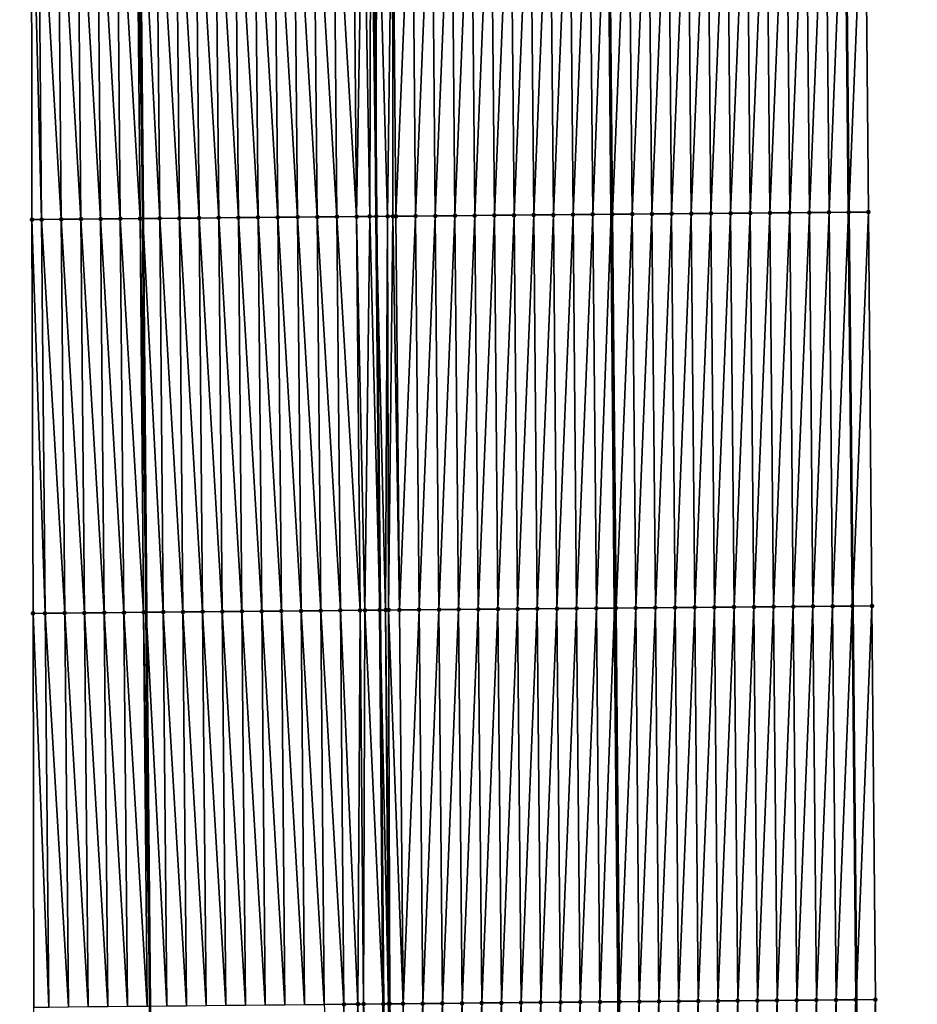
# Model space of a CAD drawing. Header units: feet. Extents: x 2010743 to 2022806, y 818705 to 837694.
# Tile 400 of 531: x 2011436 to 2011482, y 832473 to 832523. Entities that reach past the tile are written whole.
import ezdxf

# ---------------------------------------------------------------- set-up
doc = ezdxf.new("R2010")
doc.units = ezdxf.units.FT
doc.header["$MEASUREMENT"] = 0
for name, color, linetype, lineweight in [('EP_Travel Lane', 172, 'Continuous', 53), ('Road Shots', 141, 'Continuous', 100), ('STRIPING', 60, 'Continuous', 53)]:
    doc.layers.add(name, color=color, linetype=linetype, lineweight=lineweight)
doc.layers.add('I-77-MM17-21_NB-Surface-Border', color=7, linetype='Continuous')
doc.layers.add('I-77-MM17-21_NB-Surface-TIN', color=7, linetype='Continuous')

msp = doc.modelspace()

# ---------------------------------------------------------------- linework, layer by layer
at = {"layer": 'EP_Travel Lane'}
for points in [[(2011441.633, 832593.102, 306.405), (2011441.879, 832573.11, 306.894), (2011442.098, 832553.163, 307.397), (2011442.281, 832533.17, 307.881), (2011442.464, 832513.176, 308.348), (2011442.647, 832493.183, 308.815), (2011442.83, 832473.19, 309.324), (2011443.013, 832453.197, 309.825), (2011443.196, 832433.204, 310.299), (2011443.379, 832413.21, 310.776), (2011443.562, 832393.216, 311.244), (2011443.744, 832373.223, 311.733), (2011443.929, 832353.232, 312.237), (2011444.118, 832333.239, 312.7), (2011444.306, 832313.245, 313.17), (2011444.494, 832293.251, 313.631), (2011444.683, 832273.258, 314.1)], [(2011477.726, 832573.545, 306.622), (2011477.937, 832553.479, 307.106), (2011478.129, 832533.486, 307.615), (2011478.321, 832513.493, 308.119), (2011478.513, 832493.5, 308.595), (2011478.704, 832473.507, 309.093), (2011478.896, 832453.515, 309.616), (2011479.088, 832433.522, 310.11), (2011479.279, 832413.529, 310.597), (2011479.471, 832393.534, 311.048), (2011479.663, 832373.541, 311.537), (2011479.86, 832353.547, 312.068), (2011480.068, 832333.553, 312.499), (2011480.276, 832313.559, 312.944), (2011480.484, 832293.566, 313.456), (2011480.691, 832273.573, 313.939)]]:
    msp.add_polyline3d(points, dxfattribs=at)
at = {"layer": 'I-77-MM17-21_NB-Surface-Border', "color": 3, "linetype": 'Continuous', "lineweight": -3}
for points in [[(2011439.288, 832293.202, 313.486), (2011439.901, 832313.203, 313.053), (2011438.981, 832333.19, 312.561), (2011438.464, 832353.18, 312.078), (2011438.134, 832373.169, 311.58), (2011437.79, 832393.161, 311.089), (2011437.483, 832413.153, 310.61), (2011437.387, 832433.147, 310.14), (2011437.094, 832453.14, 309.656), (2011436.928, 832473.133, 309.159), (2011436.892, 832493.127, 308.664), (2011436.839, 832513.122, 308.191), (2011436.818, 832533.117, 307.729), (2011436.78, 832553.112, 307.25), (2011436.702, 832573.043, 306.774), (2011436.215, 832593.033, 306.291)], [(2011478.747, 832573.557, 306.586), (2011479.966, 832553.495, 307.027), (2011479.146, 832533.494, 307.577), (2011479.326, 832513.501, 308.084), (2011479.505, 832493.508, 308.561), (2011479.685, 832473.515, 309.061), (2011479.865, 832453.523, 309.583), (2011480.045, 832433.53, 310.079), (2011480.225, 832413.536, 310.568), (2011480.126, 832393.54, 311.025), (2011480.782, 832373.551, 311.516), (2011480.681, 832353.553, 312.023), (2011480.73, 832333.558, 312.487), (2011481.809, 832313.571, 312.895), (2011481.165, 832293.572, 313.433), (2011481.52, 832273.58, 313.913)]]:
    msp.add_polyline3d(points, dxfattribs=at)
at = {"layer": 'I-77-MM17-21_NB-Surface-TIN', "color": 128, "linetype": 'Continuous', "lineweight": -3}
for points in [[(2011448.327, 832513.231, 308.425), (2011448.147, 832533.225, 307.949), (2011447.147, 832533.215, 307.941)], [(2011449.327, 832513.24, 308.435), (2011449.147, 832533.234, 307.957), (2011448.147, 832533.225, 307.949)], [(2011448.327, 832513.231, 308.425), (2011449.327, 832513.24, 308.435), (2011448.147, 832533.225, 307.949)], [(2011450.327, 832513.25, 308.448), (2011450.147, 832533.243, 307.968), (2011449.147, 832533.234, 307.957)], [(2011449.327, 832513.24, 308.435), (2011450.327, 832513.25, 308.448), (2011449.147, 832533.234, 307.957)], [(2011451.327, 832513.259, 308.461), (2011451.147, 832533.252, 307.983), (2011450.147, 832533.243, 307.968)], [(2011450.327, 832513.25, 308.448), (2011451.327, 832513.259, 308.461), (2011450.147, 832533.243, 307.968)], [(2011452.327, 832513.268, 308.475), (2011452.147, 832533.262, 307.999), (2011451.147, 832533.252, 307.983)], [(2011451.327, 832513.259, 308.461), (2011452.327, 832513.268, 308.475), (2011451.147, 832533.252, 307.983)], [(2011453.327, 832513.278, 308.49), (2011453.147, 832533.271, 308.016), (2011452.147, 832533.262, 307.999)], [(2011452.327, 832513.268, 308.475), (2011453.327, 832513.278, 308.49), (2011452.147, 832533.262, 307.999)], [(2011453.327, 832513.278, 308.49), (2011453.661, 832533.276, 308.022), (2011453.147, 832533.271, 308.016)], [(2011453.327, 832513.278, 308.49), (2011453.994, 832513.284, 308.499), (2011453.661, 832533.276, 308.022)], [(2011453.994, 832513.284, 308.499), (2011454.044, 832533.279, 308.024), (2011453.661, 832533.276, 308.022)], [(2011453.994, 832513.284, 308.499), (2011454.327, 832513.287, 308.502), (2011454.044, 832533.279, 308.024)], [(2011454.044, 832533.279, 308.024), (2011454.327, 832513.287, 308.502), (2011454.147, 832533.28, 308.024)], [(2011454.34, 832533.282, 308.023), (2011454.147, 832533.28, 308.024), (2011454.327, 832513.287, 308.502)], [(2011454.902, 832513.292, 308.503), (2011454.34, 832533.282, 308.023), (2011454.327, 832513.287, 308.502)], [(2011454.902, 832513.292, 308.503), (2011455.147, 832533.289, 308.017), (2011454.34, 832533.282, 308.023)], [(2011454.902, 832513.292, 308.503), (2011455.17, 832513.295, 308.503), (2011455.147, 832533.289, 308.017)], [(2011455.326, 832513.296, 308.502), (2011456.147, 832533.298, 307.999), (2011455.147, 832533.289, 308.017)], [(2011455.17, 832513.295, 308.503), (2011455.326, 832513.296, 308.502), (2011455.147, 832533.289, 308.017)], [(2011455.326, 832513.296, 308.502), (2011456.326, 832513.304, 308.484), (2011456.147, 832533.298, 307.999)], [(2011456.326, 832513.304, 308.484), (2011457.147, 832533.306, 307.977), (2011456.147, 832533.298, 307.999)], [(2011456.326, 832513.304, 308.484), (2011457.326, 832513.313, 308.463), (2011457.147, 832533.306, 307.977)], [(2011457.326, 832513.313, 308.463), (2011458.147, 832533.315, 307.96), (2011457.147, 832533.306, 307.977)], [(2011457.326, 832513.313, 308.463), (2011458.326, 832513.322, 308.445), (2011458.147, 832533.315, 307.96)], [(2011458.326, 832513.322, 308.445), (2011459.147, 832533.323, 307.942), (2011458.147, 832533.315, 307.96)], [(2011458.326, 832513.322, 308.445), (2011459.326, 832513.33, 308.429), (2011459.147, 832533.323, 307.942)], [(2011459.326, 832513.33, 308.429), (2011460.146, 832533.332, 307.922), (2011459.147, 832533.323, 307.942)], [(2011459.326, 832513.33, 308.429), (2011460.326, 832513.339, 308.413), (2011460.146, 832533.332, 307.922)], [(2011460.326, 832513.339, 308.413), (2011461.146, 832533.34, 307.904), (2011460.146, 832533.332, 307.922)], [(2011460.326, 832513.339, 308.413), (2011461.326, 832513.347, 308.393), (2011461.146, 832533.34, 307.904)], [(2011461.326, 832513.347, 308.393), (2011462.146, 832533.349, 307.889), (2011461.146, 832533.34, 307.904)], [(2011461.326, 832513.347, 308.393), (2011462.326, 832513.356, 308.376), (2011462.146, 832533.349, 307.889)], [(2011463.146, 832533.358, 307.875), (2011462.146, 832533.349, 307.889), (2011462.326, 832513.356, 308.376)], [(2011463.326, 832513.364, 308.365), (2011463.146, 832533.358, 307.875), (2011462.326, 832513.356, 308.376)], [(2011463.326, 832513.364, 308.365), (2011464.146, 832533.366, 307.862), (2011463.146, 832533.358, 307.875)], [(2011463.326, 832513.364, 308.365), (2011464.326, 832513.373, 308.355), (2011464.146, 832533.366, 307.862)], [(2011464.326, 832513.373, 308.355), (2011465.146, 832533.375, 307.847), (2011464.146, 832533.366, 307.862)], [(2011464.326, 832513.373, 308.355), (2011465.326, 832513.382, 308.341), (2011465.146, 832533.375, 307.847)], [(2011465.326, 832513.382, 308.341), (2011466.082, 832533.383, 307.829), (2011465.146, 832533.375, 307.847)], [(2011465.326, 832513.382, 308.341), (2011466.257, 832513.39, 308.326), (2011466.082, 832533.383, 307.829)], [(2011466.146, 832533.383, 307.827), (2011466.082, 832533.383, 307.829), (2011466.257, 832513.39, 308.326)], [(2011466.326, 832513.39, 308.325), (2011467.146, 832533.392, 307.809), (2011466.146, 832533.383, 307.827)], [(2011466.326, 832513.39, 308.325), (2011466.146, 832533.383, 307.827), (2011466.257, 832513.39, 308.326)], [(2011466.326, 832513.39, 308.325), (2011467.326, 832513.399, 308.308), (2011467.146, 832533.392, 307.809)], [(2011467.326, 832513.399, 308.308), (2011468.146, 832533.401, 307.791), (2011467.146, 832533.392, 307.809)], [(2011467.326, 832513.399, 308.308), (2011468.326, 832513.408, 308.288), (2011468.146, 832533.401, 307.791)], [(2011468.326, 832513.408, 308.288), (2011469.146, 832533.409, 307.774), (2011468.146, 832533.401, 307.791)], [(2011468.326, 832513.408, 308.288), (2011469.326, 832513.416, 308.27), (2011469.146, 832533.409, 307.774)], [(2011469.326, 832513.416, 308.27), (2011470.146, 832533.418, 307.757), (2011469.146, 832533.409, 307.774)], [(2011469.326, 832513.416, 308.27), (2011470.326, 832513.425, 308.255), (2011470.146, 832533.418, 307.757)], [(2011470.326, 832513.425, 308.255), (2011471.146, 832533.426, 307.74), (2011470.146, 832533.418, 307.757)], [(2011470.326, 832513.425, 308.255), (2011471.326, 832513.433, 308.241), (2011471.146, 832533.426, 307.74)], [(2011471.326, 832513.433, 308.241), (2011472.146, 832533.435, 307.723), (2011471.146, 832533.426, 307.74)], [(2011471.326, 832513.433, 308.241), (2011472.326, 832513.442, 308.227), (2011472.146, 832533.435, 307.723)], [(2011472.326, 832513.442, 308.227), (2011473.146, 832533.444, 307.71), (2011472.146, 832533.435, 307.723)], [(2011472.326, 832513.442, 308.227), (2011473.326, 832513.451, 308.213), (2011473.146, 832533.444, 307.71)], [(2011473.326, 832513.451, 308.213), (2011474.146, 832533.452, 307.698), (2011473.146, 832533.444, 307.71)], [(2011473.326, 832513.451, 308.213), (2011474.326, 832513.459, 308.199), (2011474.146, 832533.452, 307.698)], [(2011474.326, 832513.459, 308.199), (2011475.146, 832533.461, 307.683), (2011474.146, 832533.452, 307.698)], [(2011474.326, 832513.459, 308.199), (2011475.326, 832513.468, 308.184), (2011475.146, 832533.461, 307.683)], [(2011475.326, 832513.468, 308.184), (2011476.146, 832533.469, 307.667), (2011475.146, 832533.461, 307.683)], [(2011475.326, 832513.468, 308.184), (2011476.326, 832513.476, 308.166), (2011476.146, 832533.469, 307.667)], [(2011476.326, 832513.476, 308.166), (2011477.146, 832533.478, 307.645), (2011476.146, 832533.469, 307.667)], [(2011476.326, 832513.476, 308.166), (2011477.326, 832513.485, 308.146), (2011477.146, 832533.478, 307.645)], [(2011477.326, 832513.485, 308.146), (2011478.129, 832533.486, 307.615), (2011477.146, 832533.478, 307.645)], [(2011477.326, 832513.485, 308.146), (2011478.321, 832513.493, 308.119), (2011478.129, 832533.486, 307.615)], [(2011478.146, 832533.486, 307.614), (2011478.129, 832533.486, 307.615), (2011478.321, 832513.493, 308.119)], [(2011478.326, 832513.493, 308.119), (2011479.146, 832533.494, 307.577), (2011478.146, 832533.486, 307.614)], [(2011478.326, 832513.493, 308.119), (2011478.146, 832533.486, 307.614), (2011478.321, 832513.493, 308.119)], [(2011478.326, 832513.493, 308.119), (2011479.326, 832513.501, 308.084), (2011479.146, 832533.494, 307.577)], [(2011437.327, 832513.127, 308.206), (2011437.147, 832533.121, 307.739), (2011436.818, 832533.117, 307.729)], [(2011436.839, 832513.122, 308.191), (2011437.327, 832513.127, 308.206), (2011436.818, 832533.117, 307.729)], [(2011438.327, 832513.136, 308.233), (2011438.147, 832533.13, 307.769), (2011437.147, 832533.121, 307.739)], [(2011437.327, 832513.127, 308.206), (2011438.327, 832513.136, 308.233), (2011437.147, 832533.121, 307.739)], [(2011439.327, 832513.146, 308.263), (2011439.147, 832533.14, 307.801), (2011438.147, 832533.13, 307.769)], [(2011438.327, 832513.136, 308.233), (2011439.327, 832513.146, 308.263), (2011438.147, 832533.13, 307.769)], [(2011440.327, 832513.156, 308.284), (2011440.147, 832533.15, 307.827), (2011439.147, 832533.14, 307.801)], [(2011439.327, 832513.146, 308.263), (2011440.327, 832513.156, 308.284), (2011439.147, 832533.14, 307.801)], [(2011441.327, 832513.166, 308.32), (2011441.147, 832533.159, 307.859), (2011440.147, 832533.15, 307.827)], [(2011440.327, 832513.156, 308.284), (2011441.327, 832513.166, 308.32), (2011440.147, 832533.15, 307.827)], [(2011442.327, 832513.175, 308.345), (2011442.147, 832533.169, 307.879), (2011441.147, 832533.159, 307.859)], [(2011441.327, 832513.166, 308.32), (2011442.327, 832513.175, 308.345), (2011441.147, 832533.159, 307.859)], [(2011442.147, 832533.169, 307.879), (2011442.464, 832513.176, 308.348), (2011442.281, 832533.17, 307.881)], [(2011442.327, 832513.175, 308.345), (2011442.464, 832513.176, 308.348), (2011442.147, 832533.169, 307.879)], [(2011443.327, 832513.185, 308.365), (2011443.147, 832533.178, 307.896), (2011442.281, 832533.17, 307.881)], [(2011443.327, 832513.185, 308.365), (2011442.281, 832533.17, 307.881), (2011442.464, 832513.176, 308.348)], [(2011444.327, 832513.194, 308.381), (2011444.147, 832533.188, 307.916), (2011443.147, 832533.178, 307.896)], [(2011443.327, 832513.185, 308.365), (2011444.327, 832513.194, 308.381), (2011443.147, 832533.178, 307.896)], [(2011445.327, 832513.203, 308.394), (2011445.147, 832533.197, 307.927), (2011444.147, 832533.188, 307.916)], [(2011444.327, 832513.194, 308.381), (2011445.327, 832513.203, 308.394), (2011444.147, 832533.188, 307.916)], [(2011446.327, 832513.213, 308.406), (2011446.147, 832533.206, 307.934), (2011445.147, 832533.197, 307.927)], [(2011445.327, 832513.203, 308.394), (2011446.327, 832513.213, 308.406), (2011445.147, 832533.197, 307.927)], [(2011447.327, 832513.222, 308.416), (2011447.147, 832533.215, 307.941), (2011446.147, 832533.206, 307.934)], [(2011446.327, 832513.213, 308.406), (2011447.327, 832513.222, 308.416), (2011446.147, 832533.206, 307.934)], [(2011447.327, 832513.222, 308.416), (2011448.327, 832513.231, 308.425), (2011447.147, 832533.215, 307.941)], [(2011447.507, 832493.228, 308.892), (2011447.327, 832513.222, 308.416), (2011446.327, 832513.213, 308.406)], [(2011448.507, 832493.238, 308.904), (2011448.327, 832513.231, 308.425), (2011447.327, 832513.222, 308.416)], [(2011447.507, 832493.228, 308.892), (2011448.507, 832493.238, 308.904), (2011447.327, 832513.222, 308.416)], [(2011449.507, 832493.247, 308.914), (2011449.327, 832513.24, 308.435), (2011448.327, 832513.231, 308.425)], [(2011448.507, 832493.238, 308.904), (2011449.507, 832493.247, 308.914), (2011448.327, 832513.231, 308.425)], [(2011450.506, 832493.256, 308.923), (2011450.327, 832513.25, 308.448), (2011449.327, 832513.24, 308.435)], [(2011449.507, 832493.247, 308.914), (2011450.506, 832493.256, 308.923), (2011449.327, 832513.24, 308.435)], [(2011451.506, 832493.265, 308.941), (2011451.327, 832513.259, 308.461), (2011450.327, 832513.25, 308.448)], [(2011450.506, 832493.256, 308.923), (2011451.506, 832493.265, 308.941), (2011450.327, 832513.25, 308.448)], [(2011452.506, 832493.275, 308.961), (2011452.327, 832513.268, 308.475), (2011451.327, 832513.259, 308.461)], [(2011451.506, 832493.265, 308.941), (2011452.506, 832493.275, 308.961), (2011451.327, 832513.259, 308.461)], [(2011453.506, 832493.284, 308.98), (2011453.327, 832513.278, 308.49), (2011452.327, 832513.268, 308.475)], [(2011452.506, 832493.275, 308.961), (2011453.506, 832493.284, 308.98), (2011452.327, 832513.268, 308.475)], [(2011453.749, 832493.287, 308.984), (2011453.994, 832513.284, 308.499), (2011453.327, 832513.278, 308.49)], [(2011453.506, 832493.284, 308.98), (2011453.749, 832493.287, 308.984), (2011453.327, 832513.278, 308.49)], [(2011453.749, 832493.287, 308.984), (2011454.506, 832493.294, 308.992), (2011453.994, 832513.284, 308.499)], [(2011453.994, 832513.284, 308.499), (2011454.506, 832493.294, 308.992), (2011454.327, 832513.287, 308.502)], [(2011454.803, 832493.296, 308.993), (2011454.902, 832513.292, 308.503), (2011454.327, 832513.287, 308.502)], [(2011454.803, 832493.296, 308.993), (2011454.327, 832513.287, 308.502), (2011454.506, 832493.294, 308.992)], [(2011454.803, 832493.296, 308.993), (2011454.949, 832493.298, 308.993), (2011454.902, 832513.292, 308.503)], [(2011454.949, 832493.298, 308.993), (2011455.17, 832513.295, 308.503), (2011454.902, 832513.292, 308.503)], [(2011454.949, 832493.298, 308.993), (2011455.506, 832493.303, 308.989), (2011455.17, 832513.295, 308.503)], [(2011455.506, 832493.303, 308.989), (2011455.326, 832513.296, 308.502), (2011455.17, 832513.295, 308.503)], [(2011455.506, 832493.303, 308.989), (2011456.326, 832513.304, 308.484), (2011455.326, 832513.296, 308.502)], [(2011455.506, 832493.303, 308.989), (2011456.506, 832493.311, 308.971), (2011456.326, 832513.304, 308.484)], [(2011456.506, 832493.311, 308.971), (2011457.326, 832513.313, 308.463), (2011456.326, 832513.304, 308.484)], [(2011456.506, 832493.311, 308.971), (2011457.506, 832493.32, 308.95), (2011457.326, 832513.313, 308.463)], [(2011457.506, 832493.32, 308.95), (2011458.326, 832513.322, 308.445), (2011457.326, 832513.313, 308.463)], [(2011457.506, 832493.32, 308.95), (2011458.506, 832493.328, 308.933), (2011458.326, 832513.322, 308.445)], [(2011458.506, 832493.328, 308.933), (2011459.326, 832513.33, 308.429), (2011458.326, 832513.322, 308.445)], [(2011458.506, 832493.328, 308.933), (2011459.506, 832493.337, 308.916), (2011459.326, 832513.33, 308.429)], [(2011459.506, 832493.337, 308.916), (2011460.326, 832513.339, 308.413), (2011459.326, 832513.33, 308.429)], [(2011459.506, 832493.337, 308.916), (2011460.506, 832493.345, 308.9), (2011460.326, 832513.339, 308.413)], [(2011460.506, 832493.345, 308.9), (2011461.326, 832513.347, 308.393), (2011460.326, 832513.339, 308.413)], [(2011460.506, 832493.345, 308.9), (2011461.506, 832493.354, 308.882), (2011461.326, 832513.347, 308.393)], [(2011461.506, 832493.354, 308.882), (2011462.326, 832513.356, 308.376), (2011461.326, 832513.347, 308.393)], [(2011462.506, 832493.362, 308.863), (2011462.326, 832513.356, 308.376), (2011461.506, 832493.354, 308.882)], [(2011462.506, 832493.362, 308.863), (2011463.326, 832513.364, 308.365), (2011462.326, 832513.356, 308.376)], [(2011462.506, 832493.362, 308.863), (2011463.506, 832493.371, 308.848), (2011463.326, 832513.364, 308.365)], [(2011463.506, 832493.371, 308.848), (2011464.326, 832513.373, 308.355), (2011463.326, 832513.364, 308.365)], [(2011463.506, 832493.371, 308.848), (2011464.506, 832493.38, 308.837), (2011464.326, 832513.373, 308.355)], [(2011464.506, 832493.38, 308.837), (2011465.326, 832513.382, 308.341), (2011464.326, 832513.373, 308.355)], [(2011464.506, 832493.38, 308.837), (2011465.506, 832493.388, 308.823), (2011465.326, 832513.382, 308.341)], [(2011465.506, 832493.388, 308.823), (2011466.257, 832513.39, 308.326), (2011465.326, 832513.382, 308.341)], [(2011465.506, 832493.388, 308.823), (2011466.432, 832493.396, 308.808), (2011466.257, 832513.39, 308.326)], [(2011466.326, 832513.39, 308.325), (2011466.257, 832513.39, 308.326), (2011466.432, 832493.396, 308.808)], [(2011466.506, 832493.397, 308.806), (2011467.326, 832513.399, 308.308), (2011466.326, 832513.39, 308.325)], [(2011466.506, 832493.397, 308.806), (2011466.326, 832513.39, 308.325), (2011466.432, 832493.396, 308.808)], [(2011466.506, 832493.397, 308.806), (2011467.506, 832493.406, 308.79), (2011467.326, 832513.399, 308.308)], [(2011467.506, 832493.406, 308.79), (2011468.326, 832513.408, 308.288), (2011467.326, 832513.399, 308.308)], [(2011467.506, 832493.406, 308.79), (2011468.506, 832493.414, 308.775), (2011468.326, 832513.408, 308.288)], [(2011468.506, 832493.414, 308.775), (2011469.326, 832513.416, 308.27), (2011468.326, 832513.408, 308.288)], [(2011468.506, 832493.414, 308.775), (2011469.506, 832493.423, 308.759), (2011469.326, 832513.416, 308.27)], [(2011469.506, 832493.423, 308.759), (2011470.326, 832513.425, 308.255), (2011469.326, 832513.416, 308.27)], [(2011469.506, 832493.423, 308.759), (2011470.506, 832493.431, 308.743), (2011470.326, 832513.425, 308.255)], [(2011470.506, 832493.431, 308.743), (2011471.326, 832513.433, 308.241), (2011470.326, 832513.425, 308.255)], [(2011470.506, 832493.431, 308.743), (2011471.506, 832493.44, 308.727), (2011471.326, 832513.433, 308.241)], [(2011471.506, 832493.44, 308.727), (2011472.326, 832513.442, 308.227), (2011471.326, 832513.433, 308.241)], [(2011471.506, 832493.44, 308.727), (2011472.506, 832493.449, 308.714), (2011472.326, 832513.442, 308.227)], [(2011472.506, 832493.449, 308.714), (2011473.326, 832513.451, 308.213), (2011472.326, 832513.442, 308.227)], [(2011472.506, 832493.449, 308.714), (2011473.506, 832493.457, 308.702), (2011473.326, 832513.451, 308.213)], [(2011473.506, 832493.457, 308.702), (2011474.326, 832513.459, 308.199), (2011473.326, 832513.451, 308.213)], [(2011473.506, 832493.457, 308.702), (2011474.506, 832493.466, 308.688), (2011474.326, 832513.459, 308.199)], [(2011474.506, 832493.466, 308.688), (2011475.326, 832513.468, 308.184), (2011474.326, 832513.459, 308.199)], [(2011474.506, 832493.466, 308.688), (2011475.506, 832493.475, 308.671), (2011475.326, 832513.468, 308.184)], [(2011475.506, 832493.475, 308.671), (2011476.326, 832513.476, 308.166), (2011475.326, 832513.468, 308.184)], [(2011475.506, 832493.475, 308.671), (2011476.505, 832493.483, 308.65), (2011476.326, 832513.476, 308.166)], [(2011476.505, 832493.483, 308.65), (2011477.326, 832513.485, 308.146), (2011476.326, 832513.476, 308.166)], [(2011476.505, 832493.483, 308.65), (2011477.505, 832493.492, 308.625), (2011477.326, 832513.485, 308.146)], [(2011477.505, 832493.492, 308.625), (2011478.321, 832513.493, 308.119), (2011477.326, 832513.485, 308.146)], [(2011477.505, 832493.492, 308.625), (2011478.505, 832493.5, 308.595), (2011478.321, 832513.493, 308.119)], [(2011478.326, 832513.493, 308.119), (2011478.321, 832513.493, 308.119), (2011478.513, 832493.5, 308.595)], [(2011478.505, 832493.5, 308.595), (2011478.513, 832493.5, 308.595), (2011478.321, 832513.493, 308.119)], [(2011478.326, 832513.493, 308.119), (2011478.513, 832493.5, 308.595), (2011479.326, 832513.501, 308.084)], [(2011479.505, 832493.508, 308.561), (2011479.326, 832513.501, 308.084), (2011478.513, 832493.5, 308.595)], [(2011437.507, 832493.133, 308.682), (2011437.327, 832513.127, 308.206), (2011436.839, 832513.122, 308.191)], [(2011436.892, 832493.127, 308.664), (2011437.507, 832493.133, 308.682), (2011436.839, 832513.122, 308.191)], [(2011438.507, 832493.143, 308.709), (2011438.327, 832513.136, 308.233), (2011437.327, 832513.127, 308.206)], [(2011437.507, 832493.133, 308.682), (2011438.507, 832493.143, 308.709), (2011437.327, 832513.127, 308.206)], [(2011439.507, 832493.153, 308.741), (2011439.327, 832513.146, 308.263), (2011438.327, 832513.136, 308.233)], [(2011438.507, 832493.143, 308.709), (2011439.507, 832493.153, 308.741), (2011438.327, 832513.136, 308.233)], [(2011440.507, 832493.162, 308.764), (2011440.327, 832513.156, 308.284), (2011439.327, 832513.146, 308.263)], [(2011439.507, 832493.153, 308.741), (2011440.507, 832493.162, 308.764), (2011439.327, 832513.146, 308.263)], [(2011441.507, 832493.172, 308.793), (2011441.327, 832513.166, 308.32), (2011440.327, 832513.156, 308.284)], [(2011440.507, 832493.162, 308.764), (2011441.507, 832493.172, 308.793), (2011440.327, 832513.156, 308.284)], [(2011442.507, 832493.181, 308.812), (2011442.327, 832513.175, 308.345), (2011441.327, 832513.166, 308.32)], [(2011441.507, 832493.172, 308.793), (2011442.507, 832493.181, 308.812), (2011441.327, 832513.166, 308.32)], [(2011442.327, 832513.175, 308.345), (2011442.647, 832493.183, 308.815), (2011442.464, 832513.176, 308.348)], [(2011442.507, 832493.181, 308.812), (2011442.647, 832493.183, 308.815), (2011442.327, 832513.175, 308.345)], [(2011443.507, 832493.191, 308.834), (2011443.327, 832513.185, 308.365), (2011442.464, 832513.176, 308.348)], [(2011443.507, 832493.191, 308.834), (2011442.464, 832513.176, 308.348), (2011442.647, 832493.183, 308.815)], [(2011444.507, 832493.2, 308.856), (2011444.327, 832513.194, 308.381), (2011443.327, 832513.185, 308.365)], [(2011443.507, 832493.191, 308.834), (2011444.507, 832493.2, 308.856), (2011443.327, 832513.185, 308.365)], [(2011445.507, 832493.21, 308.871), (2011445.327, 832513.203, 308.394), (2011444.327, 832513.194, 308.381)], [(2011444.507, 832493.2, 308.856), (2011445.507, 832493.21, 308.871), (2011444.327, 832513.194, 308.381)], [(2011446.507, 832493.219, 308.883), (2011446.327, 832513.213, 308.406), (2011445.327, 832513.203, 308.394)], [(2011445.507, 832493.21, 308.871), (2011446.507, 832493.219, 308.883), (2011445.327, 832513.203, 308.394)], [(2011446.507, 832493.219, 308.883), (2011447.507, 832493.228, 308.892), (2011446.327, 832513.213, 308.406)], [(2011446.686, 832473.226, 309.387), (2011446.507, 832493.219, 308.883), (2011445.507, 832493.21, 308.871)], [(2011447.686, 832473.236, 309.398), (2011447.507, 832493.228, 308.892), (2011446.507, 832493.219, 308.883)], [(2011446.686, 832473.226, 309.387), (2011447.686, 832473.236, 309.398), (2011446.507, 832493.219, 308.883)], [(2011448.686, 832473.245, 309.407), (2011448.507, 832493.238, 308.904), (2011447.507, 832493.228, 308.892)], [(2011447.686, 832473.236, 309.398), (2011448.686, 832473.245, 309.407), (2011447.507, 832493.228, 308.892)], [(2011449.686, 832473.254, 309.416), (2011449.507, 832493.247, 308.914), (2011448.507, 832493.238, 308.904)], [(2011448.686, 832473.245, 309.407), (2011449.686, 832473.254, 309.416), (2011448.507, 832493.238, 308.904)], [(2011450.686, 832473.263, 309.425), (2011450.506, 832493.256, 308.923), (2011449.507, 832493.247, 308.914)], [(2011449.686, 832473.254, 309.416), (2011450.686, 832473.263, 309.425), (2011449.507, 832493.247, 308.914)], [(2011451.686, 832473.272, 309.438), (2011451.506, 832493.265, 308.941), (2011450.506, 832493.256, 308.923)], [(2011450.686, 832473.263, 309.425), (2011451.686, 832473.272, 309.438), (2011450.506, 832493.256, 308.923)], [(2011452.686, 832473.282, 309.454), (2011452.506, 832493.275, 308.961), (2011451.506, 832493.265, 308.941)], [(2011451.686, 832473.272, 309.438), (2011452.686, 832473.282, 309.454), (2011451.506, 832493.265, 308.941)], [(2011453.392, 832473.289, 309.468), (2011453.506, 832493.284, 308.98), (2011452.506, 832493.275, 308.961)], [(2011452.686, 832473.282, 309.454), (2011453.392, 832473.289, 309.468), (2011452.506, 832493.275, 308.961)], [(2011453.392, 832473.289, 309.468), (2011453.686, 832473.291, 309.473), (2011453.506, 832493.284, 308.98)], [(2011453.686, 832473.291, 309.473), (2011453.749, 832493.287, 308.984), (2011453.506, 832493.284, 308.98)], [(2011453.686, 832473.291, 309.473), (2011454.686, 832473.301, 309.485), (2011453.749, 832493.287, 308.984)], [(2011453.749, 832493.287, 308.984), (2011454.686, 832473.301, 309.485), (2011454.506, 832493.294, 308.992)], [(2011454.952, 832473.303, 309.486), (2011454.803, 832493.296, 308.993), (2011454.506, 832493.294, 308.992)], [(2011454.952, 832473.303, 309.486), (2011454.506, 832493.294, 308.992), (2011454.686, 832473.301, 309.485)], [(2011455.01, 832473.304, 309.486), (2011454.949, 832493.298, 308.993), (2011454.803, 832493.296, 308.993)], [(2011454.952, 832473.303, 309.486), (2011455.01, 832473.304, 309.486), (2011454.803, 832493.296, 308.993)], [(2011455.686, 832473.309, 309.48), (2011455.506, 832493.303, 308.989), (2011454.949, 832493.298, 308.993)], [(2011455.01, 832473.304, 309.486), (2011455.686, 832473.309, 309.48), (2011454.949, 832493.298, 308.993)], [(2011455.686, 832473.309, 309.48), (2011456.506, 832493.311, 308.971), (2011455.506, 832493.303, 308.989)], [(2011455.686, 832473.309, 309.48), (2011456.686, 832473.318, 309.461), (2011456.506, 832493.311, 308.971)], [(2011456.686, 832473.318, 309.461), (2011457.506, 832493.32, 308.95), (2011456.506, 832493.311, 308.971)], [(2011456.686, 832473.318, 309.461), (2011457.686, 832473.326, 309.437), (2011457.506, 832493.32, 308.95)], [(2011457.686, 832473.326, 309.437), (2011458.506, 832493.328, 308.933), (2011457.506, 832493.32, 308.95)], [(2011457.686, 832473.326, 309.437), (2011458.686, 832473.335, 309.421), (2011458.506, 832493.328, 308.933)], [(2011458.686, 832473.335, 309.421), (2011459.506, 832493.337, 308.916), (2011458.506, 832493.328, 308.933)], [(2011458.686, 832473.335, 309.421), (2011459.686, 832473.344, 309.406), (2011459.506, 832493.337, 308.916)], [(2011459.686, 832473.344, 309.406), (2011460.506, 832493.345, 308.9), (2011459.506, 832493.337, 308.916)], [(2011459.686, 832473.344, 309.406), (2011460.686, 832473.352, 309.389), (2011460.506, 832493.345, 308.9)], [(2011460.686, 832473.352, 309.389), (2011461.506, 832493.354, 308.882), (2011460.506, 832493.345, 308.9)], [(2011460.686, 832473.352, 309.389), (2011461.686, 832473.361, 309.37), (2011461.506, 832493.354, 308.882)], [(2011462.506, 832493.362, 308.863), (2011461.506, 832493.354, 308.882), (2011461.686, 832473.361, 309.37)], [(2011462.686, 832473.369, 309.348), (2011462.506, 832493.362, 308.863), (2011461.686, 832473.361, 309.37)], [(2011462.686, 832473.369, 309.348), (2011463.506, 832493.371, 308.848), (2011462.506, 832493.362, 308.863)], [(2011462.686, 832473.369, 309.348), (2011463.686, 832473.378, 309.333), (2011463.506, 832493.371, 308.848)], [(2011463.686, 832473.378, 309.333), (2011464.506, 832493.38, 308.837), (2011463.506, 832493.371, 308.848)], [(2011463.686, 832473.378, 309.333), (2011464.686, 832473.387, 309.324), (2011464.506, 832493.38, 308.837)], [(2011464.686, 832473.387, 309.324), (2011465.506, 832493.388, 308.823), (2011464.506, 832493.38, 308.837)], [(2011464.686, 832473.387, 309.324), (2011465.686, 832473.395, 309.311), (2011465.506, 832493.388, 308.823)], [(2011465.686, 832473.395, 309.311), (2011466.432, 832493.396, 308.808), (2011465.506, 832493.388, 308.823)], [(2011465.686, 832473.395, 309.311), (2011466.607, 832473.403, 309.294), (2011466.432, 832493.396, 308.808)], [(2011466.506, 832493.397, 308.806), (2011466.432, 832493.396, 308.808), (2011466.607, 832473.403, 309.294)], [(2011466.686, 832473.404, 309.293), (2011467.506, 832493.406, 308.79), (2011466.506, 832493.397, 308.806)], [(2011466.686, 832473.404, 309.293), (2011466.506, 832493.397, 308.806), (2011466.607, 832473.403, 309.294)], [(2011466.686, 832473.404, 309.293), (2011467.686, 832473.412, 309.279), (2011467.506, 832493.406, 308.79)], [(2011467.686, 832473.412, 309.279), (2011468.506, 832493.414, 308.775), (2011467.506, 832493.406, 308.79)], [(2011467.686, 832473.412, 309.279), (2011468.686, 832473.421, 309.264), (2011468.506, 832493.414, 308.775)], [(2011468.686, 832473.421, 309.264), (2011469.506, 832493.423, 308.759), (2011468.506, 832493.414, 308.775)], [(2011468.686, 832473.421, 309.264), (2011469.686, 832473.43, 309.247), (2011469.506, 832493.423, 308.759)], [(2011469.686, 832473.43, 309.247), (2011470.506, 832493.431, 308.743), (2011469.506, 832493.423, 308.759)], [(2011469.686, 832473.43, 309.247), (2011470.685, 832473.438, 309.231), (2011470.506, 832493.431, 308.743)], [(2011470.685, 832473.438, 309.231), (2011471.506, 832493.44, 308.727), (2011470.506, 832493.431, 308.743)], [(2011470.685, 832473.438, 309.231), (2011471.685, 832473.447, 309.219), (2011471.506, 832493.44, 308.727)], [(2011471.685, 832473.447, 309.219), (2011472.506, 832493.449, 308.714), (2011471.506, 832493.44, 308.727)], [(2011471.685, 832473.447, 309.219), (2011472.685, 832473.456, 309.208), (2011472.506, 832493.449, 308.714)], [(2011472.685, 832473.456, 309.208), (2011473.506, 832493.457, 308.702), (2011472.506, 832493.449, 308.714)], [(2011472.685, 832473.456, 309.208), (2011473.685, 832473.464, 309.195), (2011473.506, 832493.457, 308.702)], [(2011473.685, 832473.464, 309.195), (2011474.506, 832493.466, 308.688), (2011473.506, 832493.457, 308.702)], [(2011473.685, 832473.464, 309.195), (2011474.685, 832473.473, 309.179), (2011474.506, 832493.466, 308.688)], [(2011474.685, 832473.473, 309.179), (2011475.506, 832493.475, 308.671), (2011474.506, 832493.466, 308.688)], [(2011474.685, 832473.473, 309.179), (2011475.685, 832473.482, 309.163), (2011475.506, 832493.475, 308.671)], [(2011475.685, 832473.482, 309.163), (2011476.505, 832493.483, 308.65), (2011475.506, 832493.475, 308.671)], [(2011475.685, 832473.482, 309.163), (2011476.685, 832473.49, 309.144), (2011476.505, 832493.483, 308.65)], [(2011476.685, 832473.49, 309.144), (2011477.505, 832493.492, 308.625), (2011476.505, 832493.483, 308.65)], [(2011476.685, 832473.49, 309.144), (2011477.685, 832473.498, 309.121), (2011477.505, 832493.492, 308.625)], [(2011477.685, 832473.498, 309.121), (2011478.505, 832493.5, 308.595), (2011477.505, 832493.492, 308.625)], [(2011477.685, 832473.498, 309.121), (2011478.685, 832473.507, 309.094), (2011478.505, 832493.5, 308.595)], [(2011478.685, 832473.507, 309.094), (2011478.513, 832493.5, 308.595), (2011478.505, 832493.5, 308.595)], [(2011479.505, 832493.508, 308.561), (2011478.513, 832493.5, 308.595), (2011478.704, 832473.507, 309.093)], [(2011478.685, 832473.507, 309.094), (2011478.704, 832473.507, 309.093), (2011478.513, 832493.5, 308.595)], [(2011479.685, 832473.515, 309.061), (2011479.505, 832493.508, 308.561), (2011478.704, 832473.507, 309.093)], [(2011437.687, 832473.14, 309.183), (2011437.507, 832493.133, 308.682), (2011436.892, 832493.127, 308.664)], [(2011436.928, 832473.133, 309.159), (2011437.687, 832473.14, 309.183), (2011436.892, 832493.127, 308.664)], [(2011438.687, 832473.15, 309.214), (2011438.507, 832493.143, 308.709), (2011437.507, 832493.133, 308.682)], [(2011437.687, 832473.14, 309.183), (2011438.687, 832473.15, 309.214), (2011437.507, 832493.133, 308.682)], [(2011439.687, 832473.16, 309.248), (2011439.507, 832493.153, 308.741), (2011438.507, 832493.143, 308.709)], [(2011438.687, 832473.15, 309.214), (2011439.687, 832473.16, 309.248), (2011438.507, 832493.143, 308.709)], [(2011440.687, 832473.17, 309.276), (2011440.507, 832493.162, 308.764), (2011439.507, 832493.153, 308.741)], [(2011439.687, 832473.16, 309.248), (2011440.687, 832473.17, 309.276), (2011439.507, 832493.153, 308.741)], [(2011441.687, 832473.179, 309.306), (2011441.507, 832493.172, 308.793), (2011440.507, 832493.162, 308.764)], [(2011440.687, 832473.17, 309.276), (2011441.687, 832473.179, 309.306), (2011440.507, 832493.162, 308.764)], [(2011442.687, 832473.189, 309.321), (2011442.507, 832493.181, 308.812), (2011441.507, 832493.172, 308.793)], [(2011441.687, 832473.179, 309.306), (2011442.687, 832473.189, 309.321), (2011441.507, 832493.172, 308.793)], [(2011442.507, 832493.181, 308.812), (2011442.83, 832473.19, 309.324), (2011442.647, 832493.183, 308.815)], [(2011442.687, 832473.189, 309.321), (2011442.83, 832473.19, 309.324), (2011442.507, 832493.181, 308.812)], [(2011443.687, 832473.198, 309.341), (2011443.507, 832493.191, 308.834), (2011442.647, 832493.183, 308.815)], [(2011443.687, 832473.198, 309.341), (2011442.647, 832493.183, 308.815), (2011442.83, 832473.19, 309.324)], [(2011444.687, 832473.208, 309.362), (2011444.507, 832493.2, 308.856), (2011443.507, 832493.191, 308.834)], [(2011443.687, 832473.198, 309.341), (2011444.687, 832473.208, 309.362), (2011443.507, 832493.191, 308.834)], [(2011445.686, 832473.217, 309.376), (2011445.507, 832493.21, 308.871), (2011444.507, 832493.2, 308.856)], [(2011444.687, 832473.208, 309.362), (2011445.686, 832473.217, 309.376), (2011444.507, 832493.2, 308.856)], [(2011445.686, 832473.217, 309.376), (2011446.686, 832473.226, 309.387), (2011445.507, 832493.21, 308.871)], [(2011452.866, 832453.289, 309.943), (2011452.686, 832473.282, 309.454), (2011451.686, 832473.272, 309.438)], [(2011452.866, 832453.289, 309.943), (2011453.392, 832473.289, 309.468), (2011452.686, 832473.282, 309.454)], [(2011452.866, 832453.289, 309.943), (2011453.866, 832453.298, 309.961), (2011453.392, 832473.289, 309.468)], [(2011453.866, 832453.298, 309.961), (2011453.686, 832473.291, 309.473), (2011453.392, 832473.289, 309.468)], [(2011453.686, 832473.291, 309.473), (2011454.866, 832453.307, 309.972), (2011454.686, 832473.301, 309.485)], [(2011453.866, 832453.298, 309.961), (2011454.866, 832453.307, 309.972), (2011453.686, 832473.291, 309.473)], [(2011454.952, 832473.303, 309.486), (2011454.686, 832473.301, 309.485), (2011454.866, 832453.307, 309.972)], [(2011455.44, 832453.313, 309.973), (2011454.952, 832473.303, 309.486), (2011454.866, 832453.307, 309.972)], [(2011455.44, 832453.313, 309.973), (2011455.01, 832473.304, 309.486), (2011454.952, 832473.303, 309.486)], [(2011455.542, 832453.313, 309.973), (2011455.686, 832473.309, 309.48), (2011455.01, 832473.304, 309.486)], [(2011455.44, 832453.313, 309.973), (2011455.542, 832453.313, 309.973), (2011455.01, 832473.304, 309.486)], [(2011455.542, 832453.313, 309.973), (2011455.866, 832453.316, 309.971), (2011455.686, 832473.309, 309.48)], [(2011455.866, 832453.316, 309.971), (2011456.686, 832473.318, 309.461), (2011455.686, 832473.309, 309.48)], [(2011455.866, 832453.316, 309.971), (2011456.866, 832453.325, 309.953), (2011456.686, 832473.318, 309.461)], [(2011456.866, 832453.325, 309.953), (2011457.686, 832473.326, 309.437), (2011456.686, 832473.318, 309.461)], [(2011456.866, 832453.325, 309.953), (2011457.866, 832453.333, 309.932), (2011457.686, 832473.326, 309.437)], [(2011457.866, 832453.333, 309.932), (2011458.686, 832473.335, 309.421), (2011457.686, 832473.326, 309.437)], [(2011457.866, 832453.333, 309.932), (2011458.866, 832453.342, 309.912), (2011458.686, 832473.335, 309.421)], [(2011458.866, 832453.342, 309.912), (2011459.686, 832473.344, 309.406), (2011458.686, 832473.335, 309.421)], [(2011458.866, 832453.342, 309.912), (2011459.866, 832453.35, 309.893), (2011459.686, 832473.344, 309.406)], [(2011459.866, 832453.35, 309.893), (2011460.686, 832473.352, 309.389), (2011459.686, 832473.344, 309.406)], [(2011459.866, 832453.35, 309.893), (2011460.866, 832453.359, 309.875), (2011460.686, 832473.352, 309.389)], [(2011460.866, 832453.359, 309.875), (2011461.686, 832473.361, 309.37), (2011460.686, 832473.352, 309.389)], [(2011460.866, 832453.359, 309.875), (2011461.866, 832453.367, 309.855), (2011461.686, 832473.361, 309.37)], [(2011462.686, 832473.369, 309.348), (2011461.686, 832473.361, 309.37), (2011461.866, 832453.367, 309.855)], [(2011462.866, 832453.376, 309.836), (2011462.686, 832473.369, 309.348), (2011461.866, 832453.367, 309.855)], [(2011462.866, 832453.376, 309.836), (2011463.686, 832473.378, 309.333), (2011462.686, 832473.369, 309.348)], [(2011462.866, 832453.376, 309.836), (2011463.866, 832453.385, 309.821), (2011463.686, 832473.378, 309.333)], [(2011463.866, 832453.385, 309.821), (2011464.686, 832473.387, 309.324), (2011463.686, 832473.378, 309.333)], [(2011463.866, 832453.385, 309.821), (2011464.866, 832453.393, 309.807), (2011464.686, 832473.387, 309.324)], [(2011464.866, 832453.393, 309.807), (2011465.686, 832473.395, 309.311), (2011464.686, 832473.387, 309.324)], [(2011464.866, 832453.393, 309.807), (2011465.865, 832453.402, 309.795), (2011465.686, 832473.395, 309.311)], [(2011465.865, 832453.402, 309.795), (2011466.607, 832473.403, 309.294), (2011465.686, 832473.395, 309.311)], [(2011465.865, 832453.402, 309.795), (2011466.782, 832453.41, 309.784), (2011466.607, 832473.403, 309.294)], [(2011466.686, 832473.404, 309.293), (2011466.607, 832473.403, 309.294), (2011466.782, 832453.41, 309.784)], [(2011466.865, 832453.411, 309.783), (2011467.686, 832473.412, 309.279), (2011466.686, 832473.404, 309.293)], [(2011466.865, 832453.411, 309.783), (2011466.686, 832473.404, 309.293), (2011466.782, 832453.41, 309.784)], [(2011466.865, 832453.411, 309.783), (2011467.865, 832453.419, 309.772), (2011467.686, 832473.412, 309.279)], [(2011467.865, 832453.419, 309.772), (2011468.686, 832473.421, 309.264), (2011467.686, 832473.412, 309.279)], [(2011467.865, 832453.419, 309.772), (2011468.865, 832453.428, 309.758), (2011468.686, 832473.421, 309.264)], [(2011468.865, 832453.428, 309.758), (2011469.686, 832473.43, 309.247), (2011468.686, 832473.421, 309.264)], [(2011468.865, 832453.428, 309.758), (2011469.865, 832453.437, 309.745), (2011469.686, 832473.43, 309.247)], [(2011469.865, 832453.437, 309.745), (2011470.685, 832473.438, 309.231), (2011469.686, 832473.43, 309.247)], [(2011469.865, 832453.437, 309.745), (2011470.865, 832453.445, 309.732), (2011470.685, 832473.438, 309.231)], [(2011470.865, 832453.445, 309.732), (2011471.685, 832473.447, 309.219), (2011470.685, 832473.438, 309.231)], [(2011470.865, 832453.445, 309.732), (2011471.865, 832453.454, 309.718), (2011471.685, 832473.447, 309.219)], [(2011471.865, 832453.454, 309.718), (2011472.685, 832473.456, 309.208), (2011471.685, 832473.447, 309.219)], [(2011471.865, 832453.454, 309.718), (2011472.865, 832453.463, 309.704), (2011472.685, 832473.456, 309.208)], [(2011472.865, 832453.463, 309.704), (2011473.685, 832473.464, 309.195), (2011472.685, 832473.456, 309.208)], [(2011472.865, 832453.463, 309.704), (2011473.865, 832453.471, 309.69), (2011473.685, 832473.464, 309.195)], [(2011473.865, 832453.471, 309.69), (2011474.685, 832473.473, 309.179), (2011473.685, 832473.464, 309.195)], [(2011473.865, 832453.471, 309.69), (2011474.865, 832453.48, 309.677), (2011474.685, 832473.473, 309.179)], [(2011474.865, 832453.48, 309.677), (2011475.685, 832473.482, 309.163), (2011474.685, 832473.473, 309.179)], [(2011474.865, 832453.48, 309.677), (2011475.865, 832453.489, 309.665), (2011475.685, 832473.482, 309.163)], [(2011475.865, 832453.489, 309.665), (2011476.685, 832473.49, 309.144), (2011475.685, 832473.482, 309.163)], [(2011475.865, 832453.489, 309.665), (2011476.865, 832453.497, 309.656), (2011476.685, 832473.49, 309.144)], [(2011476.865, 832453.497, 309.656), (2011477.685, 832473.498, 309.121), (2011476.685, 832473.49, 309.144)], [(2011476.865, 832453.497, 309.656), (2011477.865, 832453.506, 309.641), (2011477.685, 832473.498, 309.121)], [(2011477.865, 832453.506, 309.641), (2011478.685, 832473.507, 309.094), (2011477.685, 832473.498, 309.121)], [(2011477.865, 832453.506, 309.641), (2011478.865, 832453.514, 309.617), (2011478.685, 832473.507, 309.094)], [(2011478.865, 832453.514, 309.617), (2011478.704, 832473.507, 309.093), (2011478.685, 832473.507, 309.094)], [(2011479.685, 832473.515, 309.061), (2011478.704, 832473.507, 309.093), (2011478.896, 832453.515, 309.616)], [(2011478.865, 832453.514, 309.617), (2011478.896, 832453.515, 309.616), (2011478.704, 832473.507, 309.093)], [(2011479.865, 832453.523, 309.583), (2011479.685, 832473.515, 309.061), (2011478.896, 832453.515, 309.616)]]:
    msp.add_3dface(points, dxfattribs=at)
at = {"layer": 'Road Shots', "lineweight": 100}
for p in [(2011447.327, 832513.222, 308.416), (2011448.327, 832513.231, 308.425), (2011449.327, 832513.24, 308.435), (2011450.327, 832513.25, 308.448), (2011451.327, 832513.259, 308.461), (2011452.327, 832513.268, 308.475), (2011453.327, 832513.278, 308.49), (2011453.994, 832513.284, 308.499), (2011454.326, 832513.287, 308.502), (2011454.902, 832513.292, 308.503), (2011455.17, 832513.295, 308.503), (2011455.326, 832513.296, 308.502), (2011456.326, 832513.304, 308.484), (2011457.326, 832513.313, 308.463), (2011458.326, 832513.322, 308.445), (2011459.326, 832513.33, 308.429), (2011460.326, 832513.339, 308.413), (2011461.326, 832513.347, 308.393), (2011462.326, 832513.356, 308.376), (2011463.326, 832513.364, 308.365), (2011464.326, 832513.373, 308.355), (2011465.326, 832513.382, 308.341), (2011466.326, 832513.39, 308.325), (2011467.326, 832513.399, 308.308), (2011468.326, 832513.408, 308.288), (2011469.326, 832513.416, 308.27), (2011470.326, 832513.425, 308.255), (2011471.326, 832513.433, 308.241), (2011472.326, 832513.442, 308.227), (2011473.326, 832513.451, 308.213), (2011474.326, 832513.459, 308.199), (2011475.326, 832513.468, 308.184), (2011476.326, 832513.476, 308.166), (2011477.326, 832513.485, 308.146), (2011478.326, 832513.493, 308.119), (2011479.326, 832513.501, 308.084), (2011436.839, 832513.122, 308.191), (2011437.327, 832513.127, 308.206), (2011438.327, 832513.136, 308.233), (2011439.327, 832513.146, 308.263), (2011440.327, 832513.156, 308.284), (2011441.327, 832513.166, 308.32), (2011442.327, 832513.175, 308.345), (2011443.327, 832513.185, 308.365), (2011444.327, 832513.194, 308.381), (2011445.327, 832513.203, 308.394), (2011446.327, 832513.213, 308.406), (2011446.507, 832493.219, 308.883), (2011447.507, 832493.228, 308.892), (2011448.507, 832493.238, 308.904), (2011449.507, 832493.247, 308.914), (2011450.506, 832493.256, 308.923), (2011451.506, 832493.265, 308.941), (2011452.506, 832493.275, 308.961), (2011453.506, 832493.284, 308.98), (2011453.749, 832493.287, 308.984), (2011454.506, 832493.294, 308.992), (2011454.803, 832493.296, 308.993), (2011454.949, 832493.298, 308.993), (2011455.506, 832493.303, 308.989), (2011456.506, 832493.311, 308.971), (2011457.506, 832493.32, 308.95), (2011458.506, 832493.328, 308.933), (2011459.506, 832493.337, 308.916), (2011460.506, 832493.345, 308.9), (2011461.506, 832493.354, 308.882), (2011462.506, 832493.362, 308.863), (2011463.506, 832493.371, 308.848), (2011464.506, 832493.38, 308.837), (2011465.506, 832493.388, 308.823), (2011466.506, 832493.397, 308.806), (2011467.506, 832493.406, 308.79), (2011468.506, 832493.414, 308.775), (2011469.506, 832493.423, 308.759), (2011470.506, 832493.431, 308.743), (2011471.506, 832493.44, 308.727), (2011472.506, 832493.449, 308.714), (2011473.506, 832493.457, 308.702), (2011474.506, 832493.466, 308.688), (2011475.506, 832493.475, 308.671), (2011476.505, 832493.483, 308.65), (2011477.505, 832493.492, 308.625), (2011478.505, 832493.5, 308.595), (2011479.505, 832493.508, 308.561), (2011436.892, 832493.127, 308.664), (2011437.507, 832493.133, 308.682), (2011438.507, 832493.143, 308.709), (2011439.507, 832493.153, 308.741), (2011440.507, 832493.162, 308.764), (2011441.507, 832493.172, 308.793), (2011442.507, 832493.181, 308.812), (2011443.507, 832493.191, 308.834), (2011444.507, 832493.2, 308.856), (2011445.507, 832493.21, 308.871), (2011452.686, 832473.282, 309.454), (2011453.392, 832473.289, 309.468), (2011453.686, 832473.291, 309.473), (2011454.686, 832473.301, 309.485), (2011454.952, 832473.303, 309.486), (2011455.01, 832473.304, 309.486), (2011455.686, 832473.309, 309.48), (2011456.686, 832473.318, 309.461), (2011457.686, 832473.326, 309.437), (2011458.686, 832473.335, 309.421), (2011459.686, 832473.344, 309.406), (2011460.686, 832473.352, 309.389), (2011461.686, 832473.361, 309.37), (2011462.686, 832473.369, 309.348), (2011463.686, 832473.378, 309.333), (2011464.686, 832473.387, 309.324), (2011465.686, 832473.395, 309.311), (2011466.686, 832473.404, 309.293), (2011467.686, 832473.412, 309.279), (2011468.686, 832473.421, 309.264), (2011469.686, 832473.43, 309.247), (2011470.685, 832473.438, 309.231), (2011471.685, 832473.447, 309.219), (2011472.685, 832473.456, 309.208), (2011473.685, 832473.464, 309.195), (2011474.685, 832473.473, 309.179), (2011475.685, 832473.482, 309.163), (2011476.685, 832473.49, 309.144), (2011477.685, 832473.498, 309.121), (2011478.685, 832473.507, 309.094), (2011479.685, 832473.515, 309.061)]:
    msp.add_point(p, dxfattribs=at)
at = {"layer": 'STRIPING'}
for points in [[(2011453.502, 832593.253, 306.57), (2011453.749, 832573.26, 307.042), (2011453.967, 832553.274, 307.536), (2011454.147, 832533.28, 308.024), (2011454.327, 832513.287, 308.502), (2011454.506, 832493.294, 308.992), (2011454.686, 832473.301, 309.485), (2011454.866, 832453.307, 309.972), (2011455.046, 832433.314, 310.457), (2011455.226, 832413.321, 310.938), (2011455.405, 832393.327, 311.416), (2011455.585, 832373.334, 311.904), (2011455.764, 832353.341, 312.393), (2011455.941, 832333.347, 312.862), (2011456.119, 832313.353, 313.315), (2011456.296, 832293.359, 313.759), (2011456.473, 832273.365, 314.238)], [(2011465.69, 832573.402, 306.843), (2011465.907, 832553.376, 307.334), (2011466.082, 832533.383, 307.829), (2011466.257, 832513.39, 308.326), (2011466.432, 832493.396, 308.808), (2011466.607, 832473.403, 309.294), (2011466.782, 832453.41, 309.784), (2011466.957, 832433.417, 310.274), (2011467.132, 832413.423, 310.756), (2011467.307, 832393.43, 311.242), (2011467.482, 832373.437, 311.73), (2011467.663, 832353.443, 312.23), (2011467.854, 832333.449, 312.697), (2011468.045, 832313.455, 313.129), (2011468.236, 832293.46, 313.565), (2011468.427, 832273.467, 314.037)]]:
    msp.add_polyline3d(points, dxfattribs=at)

doc.saveas('drawing.dxf')
